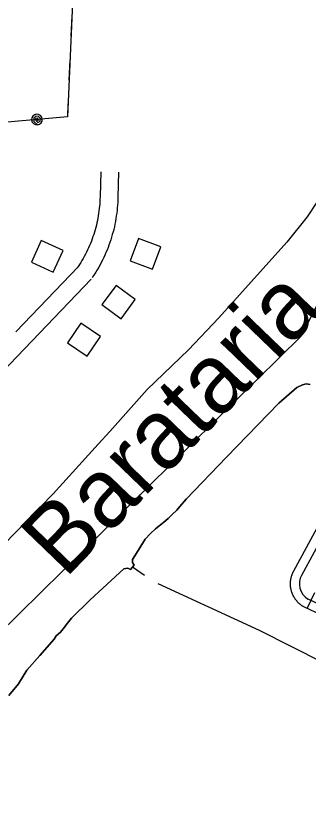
# Model space of a CAD drawing. Extents: x 3683402 to 3721514, y 487807 to 513565.
# Drawn here: x 3695530 to 3696021, y 496621 to 497950 of the extents above; entities that cross this region are included whole.
import ezdxf

# ---------------------------------------------------------------- set-up
doc = ezdxf.new("R2010")
doc.units = 0
for name, color, linetype in [('V-BLDG-OTLN', 7, 'Continuous'), ('V-RIVR-IDEN', 7, 'Continuous'), ('V-ROAD-CNTR', 7, 'Continuous'), ('V-TOPO-BNDY', 7, 'Continuous'), ('V-TOPO-SHOR', 7, 'Continuous'), ('V-UTIL-LINE', 7, 'Continuous')]:
    doc.layers.add(name, color=color, linetype=linetype)

msp = doc.modelspace()

# ---------------------------------------------------------------- linework, layer by layer
at = {"layer": 'V-BLDG-OTLN'}
for points in [[(3695736.4, 497575.6), (3695722.4, 497538.2), (3695759.9, 497524.2), (3695773.9, 497561.7)], [(3695556.8, 497535.6), (3695593.2, 497519.1), (3695609.7, 497555.6), (3695573.2, 497572.1)], [(3695699, 497496.8), (3695675, 497464.7), (3695707.1, 497440.8), (3695731, 497472.8)], [(3695639.6, 497433.4), (3695617.2, 497400.3), (3695650.3, 497377.8), (3695672.7, 497410.9)]]:
    msp.add_lwpolyline(points, close=True, dxfattribs=at)
at = {"layer": 'V-ROAD-CNTR'}
msp.add_line((3696019.7, 496953.5), (3696032.5, 496980.6), dxfattribs=at)
for points in [[(3696010.6, 497009.8), (3696117.4, 497207.1), (3696380.2, 497696.9)], [(3695673, 497687.7), (3695671.8, 497646.3)], [(3695703, 497686.9), (3695701.8, 497645.4)], [(3695671.8, 497646.2), (3695671.7, 497642), (3695671.5, 497638), (3695671.3, 497634), (3695671, 497629.9), (3695670.6, 497625.9), (3695670.1, 497621.9), (3695669.5, 497617.9), (3695668.9, 497613.9), (3695668.2, 497610), (3695667.5, 497606), (3695666.6, 497602), (3695665.7, 497598.1), (3695664.7, 497594.2), (3695663.7, 497590.3), (3695662.5, 497586.4), (3695661.3, 497582.6), (3695660, 497578.8), (3695658.7, 497575), (3695657.3, 497571.2), (3695655.8, 497567.4), (3695654.2, 497563.7), (3695652.6, 497560), (3695650.9, 497556.3), (3695649.2, 497552.7), (3695647.3, 497549.1), (3695645.4, 497545.6), (3695643.5, 497542), (3695641.4, 497538.5), (3695639.4, 497535.1), (3695637.2, 497531.7), (3695635, 497528.3), (3695633.6, 497526.2)], [(3695701.8, 497645.5), (3695701.7, 497641), (3695701.5, 497636.4), (3695701.2, 497631.8), (3695700.8, 497627.3), (3695700.4, 497622.7), (3695699.9, 497618.1), (3695699.2, 497613.6), (3695698.5, 497609), (3695697.7, 497604.5), (3695696.9, 497600), (3695695.9, 497595.5), (3695694.9, 497591), (3695693.7, 497586.6), (3695692.5, 497582.2), (3695691.2, 497577.8), (3695689.9, 497573.4), (3695688.4, 497569), (3695686.9, 497564.7), (3695685.3, 497560.4), (3695683.6, 497556.1), (3695681.8, 497551.9), (3695680, 497547.7), (3695678, 497543.5), (3695676, 497539.4), (3695673.9, 497535.3), (3695671.8, 497531.2), (3695669.6, 497527.2), (3695667.3, 497523.2), (3695664.9, 497519.3), (3695662.4, 497515.4), (3695659.9, 497511.6), (3695658.4, 497509.4)], [(3695635.2, 497528.2), (3695530.5, 497418.7)], [(3695656.8, 497507.4), (3695147.1, 496974.1)], [(3695991.7, 496991.9), (3695991.7, 496992.6), (3695991.6, 496993.4), (3695991.6, 496994.2), (3695991.6, 496995), (3695991.6, 496995.8), (3695991.6, 496996.5), (3695991.7, 496997.3), (3695991.7, 496998.1), (3695991.8, 496998.9), (3695991.9, 496999.6), (3695991.9, 497000.4), (3695992, 497001.2), (3695992.2, 497002), (3695992.3, 497002.8), (3695992.4, 497003.5), (3695992.6, 497004.3), (3695992.8, 497005), (3695992.9, 497005.8), (3695993.1, 497006.6), (3695993.3, 497007.3), (3695993.6, 497008), (3695993.8, 497008.8), (3695994.1, 497009.6), (3695994.3, 497010.3), (3695994.6, 497011), (3695994.9, 497011.7), (3695995.2, 497012.4), (3695995.5, 497013.2), (3695995.8, 497013.9), (3695996.1, 497014.6), (3695996.5, 497015.3), (3695996.9, 497016), (3695997.2, 497016.7), (3695997.5, 497017.1), (3696104.2, 497214.2)], [(3696483, 496734.5), (3696014, 496956.2), (3696012.7, 496957), (3696012, 496957.4), (3696011.4, 496957.8), (3696010.8, 496958.2), (3696010.1, 496958.7), (3696009.5, 496959.2), (3696008.9, 496959.6), (3696008.2, 496960.2), (3696007.6, 496960.6), (3696007, 496961.2), (3696006.5, 496961.6), (3696005.9, 496962.2), (3696005.3, 496962.7), (3696004.7, 496963.3), (3696004.2, 496963.8), (3696003.7, 496964.4), (3696003.1, 496965), (3696002.6, 496965.6), (3696002.1, 496966.2), (3696001.6, 496966.8), (3696001.1, 496967.4), (3696000.6, 496968), (3696000.2, 496968.6), (3695999.7, 496969.3), (3695999.3, 496969.9), (3695998.9, 496970.6), (3695998.4, 496971.2), (3695998, 496971.9), (3695997.6, 496972.6), (3695997.2, 496973.2), (3695996.9, 496973.9), (3695996.5, 496974.6), (3695996.1, 496975.3), (3695995.8, 496976), (3695995.5, 496976.7), (3695995.2, 496977.5), (3695994.9, 496978.2), (3695994.6, 496978.9), (3695994.3, 496979.7), (3695994.1, 496980.4), (3695993.8, 496981.1), (3695993.6, 496981.9), (3695993.4, 496982.6), (3695993.1, 496983.4), (3695992.9, 496984.1), (3695992.8, 496984.9), (3695992.6, 496985.7), (3695992.4, 496986.4), (3695992.3, 496987.2), (3695992.2, 496987.9), (3695992, 496988.7), (3695991.9, 496989.5), (3695991.9, 496990.3), (3695991.8, 496991), (3695991.7, 496991.9)], [(3696494, 496745.9), (3696021.1, 496969.4)]]:
    msp.add_lwpolyline(points, dxfattribs=at)
msp.add_arc((3696036.4, 496995), 29.8, 150.0864, 239.0161, dxfattribs=at)
at = {"layer": 'V-TOPO-BNDY'}
for p, q in [((3696126.1, 497639.3), (3696009, 497411.1)), ((3696009, 497411.1), (3695492.5, 496901.8))]:
    msp.add_line(p, q, dxfattribs=at)
at = {"layer": 'V-TOPO-SHOR'}
msp.add_line((3695746.4, 497008.8), (3695726.2, 497023.1), dxfattribs=at)
for points in [[(3696112.5, 497969.7), (3696108.8, 497921.3), (3696109, 497906.2), (3696109.4, 497897.1), (3696109.1, 497881.5), (3696106.2, 497852), (3696101.3, 497805.1), (3696094, 497765.8), (3696087.3, 497739.7), (3696076.6, 497709.9), (3696063.5, 497683.4), (3696049.7, 497659.3), (3696035.9, 497636.9), (3696019.6, 497611.8), (3695985.6, 497569.7), (3695871.6, 497442.3), (3695820.4, 497388.6), (3695750.9, 497321.6), (3695688.2, 497251.1), (3695668.6, 497229.7), (3695593.1, 497146.3), (3695425.8, 496974.8)], [(3696024.6, 497330.1), (3696018, 497331.3), (3696011.7, 497329.6), (3696002.1, 497325.1), (3695971.9, 497298.6), (3695884.2, 497208), (3695816.4, 497137.5), (3695806, 497124.8), (3695800.9, 497118.8), (3695793.2, 497111.5), (3695786.1, 497104.7), (3695779, 497098.8), (3695765, 497087.7), (3695756.4, 497079.4), (3695747.6, 497069.9), (3695733, 497046.6), (3695726.1, 497035.9), (3695726.1, 497030.7), (3695729, 497026.6), (3695723.1, 497019.3), (3695721.9, 497019.8), (3695718.5, 497021.5), (3695711.6, 497020.1), (3695655.4, 496968.1), (3695623.9, 496937.5), (3695614.8, 496926.3), (3695612.4, 496921.9), (3695605.5, 496913.6), (3695598.4, 496907.8), (3695594.7, 496902), (3695571, 496874.5), (3695548.7, 496850), (3695534.9, 496826.8), (3695518.6, 496807.4)], [(3695733, 497046.6), (3695747.6, 497069.9), (3695756.4, 497079.4), (3695765, 497087.7), (3695779, 497098.8), (3695786.1, 497104.7), (3695793.2, 497111.5), (3695800.9, 497118.8), (3695806, 497124.8), (3695816.4, 497137.5), (3695884.2, 497208), (3695971.9, 497298.6), (3696002.1, 497325.1), (3696011.7, 497329.6), (3696018, 497331.3), (3696024.6, 497330.1)], [(3695518.6, 496807.4), (3695534.9, 496826.8), (3695548.7, 496850), (3695571, 496874.5), (3695594.7, 496902), (3695598.4, 496907.8), (3695605.5, 496913.6), (3695612.4, 496921.9), (3695614.8, 496926.3), (3695623.9, 496937.5), (3695655.4, 496968.1), (3695711.6, 497020.1), (3695718.5, 497021.5), (3695721.9, 497019.8), (3695723.1, 497019.3), (3695729, 497026.6), (3695726.1, 497030.7), (3695726.1, 497035.9), (3695733, 497046.6)], [(3696913.3, 496444), (3696724.7, 496538.8), (3696650.8, 496570.5), (3696635.2, 496577.9), (3696623.3, 496586.8), (3696600.6, 496595.2), (3696581.6, 496602.4), (3696566.8, 496612.3), (3696533.6, 496630.1), (3696346.3, 496719.5), (3696153.5, 496808.1), (3695939.8, 496916.6), (3695769.5, 496994.7)]]:
    msp.add_lwpolyline(points, dxfattribs=at)
at = {"layer": 'V-UTIL-LINE'}
for points in [[(3695870.6, 505530.4), (3695728.9, 502431.4), (3695838.9, 502046.2), (3695757.1, 500803.7), (3695667.6, 498928.7), (3695617, 497780.2), (3691153.1, 497384.5), (3689228.6, 497219.4)], [(3695624.5, 497949.8), (3695623, 497915.9)], [(3695621.2, 497875.9), (3695619.7, 497841.9)], [(3695618, 497802), (3695617, 497780.2), (3695604.8, 497779.1)], [(3695566, 497775.7), (3695567.8, 497773.5), (3695568.4, 497775.7), (3695566.6, 497777.8), (3695563.7, 497777.2), (3695563.9, 497773.8), (3695567.4, 497770.7), (3695571.1, 497772.8), (3695572, 497777.6), (3695568.6, 497780.7), (3695564.2, 497781.3), (3695560.7, 497777.9), (3695560.9, 497772.4), (3695566.8, 497766.7), (3695570.1, 497767.7), (3695572.9, 497769.9), (3695574.5, 497773), (3695574.9, 497776.5), (3695573.9, 497779.8), (3695571.7, 497782.6), (3695568.7, 497784.3), (3695565.2, 497784.6), (3695561.8, 497783.7), (3695559.1, 497781.5), (3695557.4, 497778.4), (3695557, 497774.9), (3695558, 497771.5), (3695560.2, 497768.8), (3695563.3, 497767.1), (3695566.8, 497766.7)]]:
    msp.add_lwpolyline(points, dxfattribs=at)

# ---------------------------------------------------------------- texts
at = {"layer": 'V-RIVR-IDEN'}
msp.add_text('Barataria', height=116, rotation=46, dxfattribs=at).set_placement((3695612.9, 497002.2))

doc.saveas('drawing.dxf')
